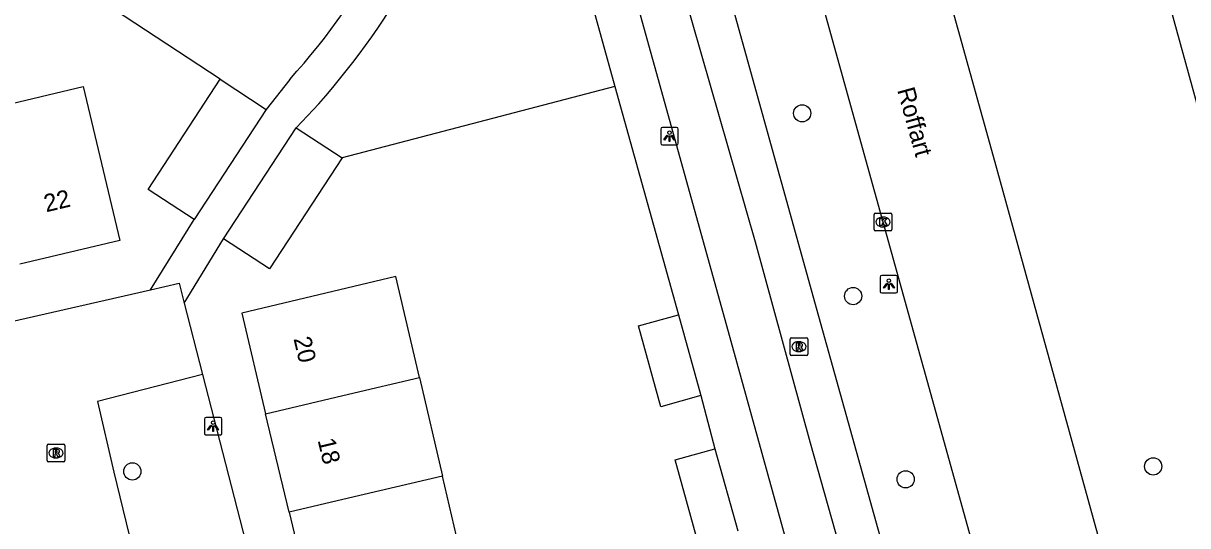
# Model space of a CAD drawing. Extents: x 158038 to 159242, y 380133 to 381214.
# Drawn here: x 158981.5 to 159047.7, y 381038 to 381066.6 of the extents above; entities that cross this region are included whole.
import ezdxf

# ---------------------------------------------------------------- set-up
doc = ezdxf.new("R2010")
doc.units = 0
for name, color, linetype in [('IMGEO_Boom', 7, 'Continuous'), ('IMGEO_Fietspad_gesloten', 7, 'Continuous'), ('IMGEO_Groenvoorziening', 7, 'Continuous'), ('IMGEO_Kolk', 7, 'Continuous'), ('IMGEO_Lichtpunt', 7, 'Continuous'), ('IMGEO_Openbare_ruimte_label', 7, 'Continuous'), ('IMGEO_Pand', 7, 'Continuous'), ('IMGEO_Pand_nummerreeks', 7, 'Continuous'), ('IMGEO_Parkeervlak_open', 7, 'Continuous'), ('IMGEO_Rijbaan_lokaal_gesloten', 7, 'Continuous'), ('IMGEO_Rijbaan_lokaal_open', 7, 'Continuous'), ('IMGEO_Rioolput', 7, 'Continuous'), ('IMGEO_Voetpad_open', 7, 'Continuous')]:
    doc.layers.add(name, color=color, linetype=linetype)

msp = doc.modelspace()

# ---------------------------------------------------------------- linework, layer by layer
at = {"layer": 'IMGEO_Boom'}
for centre in [(159025.784, 381061.455), (159028.68, 381051.066), (159045.731, 381041.384), (158987.725, 381041.099), (159031.664, 381040.652)]:
    msp.add_circle(centre, 0.489, dxfattribs=at)
at = {"layer": 'IMGEO_Fietspad_gesloten'}
for points in [[(159043.245, 381008.502), (159038.662, 381007.128), (159026.729, 381049.897), (159018.049, 381081.159), (159016.697, 381086.443)], [(159014.301, 381085.657), (159015.446, 381081.401), (159018.513, 381070.189), (159023.119, 381054.153), (159026.239, 381042.726), (159030.463, 381027.734), (159035.693, 381008.668), (159035.719, 381008.531), (159035.805, 381007.895), (159035.834, 381007.255), (159035.806, 381006.615), (159035.721, 381005.98), (159035.579, 381005.355), (159035.382, 381004.745), (159035.131, 381004.155), (159034.829, 381003.59)]]:
    msp.add_lwpolyline(points, dxfattribs=at)
at = {"layer": 'IMGEO_Groenvoorziening'}
for points in [[(158992.715, 381063.387), (158986.046, 381067.779), (158984.246, 381076.162)], [(159015.146, 381062.988), (158999.646, 381058.916)]]:
    msp.add_lwpolyline(points, dxfattribs=at)
at = {"layer": 'IMGEO_Kolk'}
for p, q in [((159029.879, 381054.85), (159029.879, 381055.702)), ((159029.954, 381055.776), (159030.806, 381055.776)), ((159030.367, 381055.556), (159030.392, 381055.556)), ((159030.88, 381055.702), (159030.88, 381054.85)), ((159030.39, 381054.996), (159030.365, 381054.996)), ((159030.806, 381054.776), (159029.954, 381054.776))]:
    msp.add_line(p, q, dxfattribs=at)
for points in [[(159029.879, 381054.85), (159029.879, 381055.702)], [(159029.954, 381055.776), (159030.806, 381055.776)], [(159030.88, 381055.702), (159030.88, 381054.85)], [(159030.2, 381055.476), (159030.323, 381055.476), (159030.323, 381055.325), (159030.453, 381055.476), (159030.617, 381055.476), (159030.471, 381055.325), (159030.624, 381055.076), (159030.472, 381055.076), (159030.387, 381055.24), (159030.323, 381055.173), (159030.323, 381055.076), (159030.2, 381055.076), (159030.2, 381055.476)], [(159030.806, 381054.776), (159029.954, 381054.776)]]:
    msp.add_lwpolyline(points, dxfattribs=at)
for centre, start, end in [((159029.956, 381055.7), 91.55205, 178.44795), ((159029.956, 381055.7), 91.55205, 178.44795), ((159030.804, 381055.7), 1.55205, 88.44795), ((159030.804, 381055.7), 1.55205, 88.44795), ((159029.956, 381054.852), 181.55205, 268.44795), ((159029.956, 381054.852), 181.55205, 268.44795), ((159030.804, 381054.852), 271.55205, 358.44795), ((159030.804, 381054.852), 271.55205, 358.44795)]:
    msp.add_arc(centre, 0.0765, start, end, dxfattribs=at)
for centre, major_axis, ratio, start_param, end_param in [((159030.366, 381055.276), (-0.387, 0.002), 0.722429, 4.712389, 7.853982), ((159030.391, 381055.276), (-0.39, 0.002), 0.717154, 1.570796, 4.712389)]:
    msp.add_ellipse(centre, major_axis=major_axis, ratio=ratio, start_param=start_param, end_param=end_param, dxfattribs=at)
at = {"layer": 'IMGEO_Lichtpunt'}
for p, q in [((159017.746, 381060.558), (159017.746, 381059.751)), ((159017.746, 381060.558), (159017.746, 381059.751)), ((159018.648, 381060.653), (159017.84, 381060.653)), ((159018.648, 381060.653), (159017.84, 381060.653)), ((159018.742, 381059.751), (159018.742, 381060.558)), ((159018.742, 381059.751), (159018.742, 381060.558)), ((159017.84, 381059.657), (159018.648, 381059.657)), ((159017.84, 381059.657), (159018.648, 381059.657)), ((159031.116, 381052.238), (159030.308, 381052.238)), ((159031.116, 381052.238), (159030.308, 381052.238)), ((159030.214, 381052.143), (159030.214, 381051.336)), ((159030.214, 381052.143), (159030.214, 381051.336)), ((159031.21, 381051.336), (159031.21, 381052.143)), ((159031.21, 381051.336), (159031.21, 381052.143)), ((159030.308, 381051.242), (159031.116, 381051.242)), ((159030.308, 381051.242), (159031.116, 381051.242)), ((158991.816, 381044.071), (158991.816, 381043.264)), ((158991.816, 381044.071), (158991.816, 381043.264)), ((158992.718, 381044.166), (158991.91, 381044.166)), ((158992.718, 381044.166), (158991.91, 381044.166)), ((158992.812, 381043.264), (158992.812, 381044.071)), ((158992.812, 381043.264), (158992.812, 381044.071)), ((158991.91, 381043.17), (158992.718, 381043.17)), ((158991.91, 381043.17), (158992.718, 381043.17))]:
    msp.add_line(p, q, dxfattribs=at)
for points in [[(159018.12, 381060.222), (159018.159, 381060.194), (159017.971, 381059.932), (159017.933, 381059.959), (159018.12, 381060.222)], [(159018.222, 381060.174), (159018.269, 381060.174), (159018.269, 381059.852), (159018.222, 381059.852), (159018.222, 381060.174)], [(159018.332, 381060.194), (159018.37, 381060.221), (159018.557, 381059.959), (159018.518, 381059.931), (159018.332, 381060.194)], [(159030.588, 381051.807), (159030.627, 381051.779), (159030.439, 381051.517), (159030.401, 381051.544), (159030.588, 381051.807)], [(159030.69, 381051.759), (159030.737, 381051.759), (159030.737, 381051.437), (159030.69, 381051.437), (159030.69, 381051.759)], [(159030.8, 381051.779), (159030.838, 381051.806), (159031.025, 381051.544), (159030.986, 381051.516), (159030.8, 381051.779)], [(158992.19, 381043.735), (158992.229, 381043.707), (158992.041, 381043.445), (158992.003, 381043.472), (158992.19, 381043.735)], [(158992.292, 381043.687), (158992.339, 381043.687), (158992.339, 381043.365), (158992.292, 381043.365), (158992.292, 381043.687)], [(158992.402, 381043.707), (158992.44, 381043.734), (158992.627, 381043.472), (158992.588, 381043.444), (158992.402, 381043.707)]]:
    msp.add_lwpolyline(points, dxfattribs=at)
for centre in [(159018.245, 381060.356), (159030.713, 381051.941), (158992.315, 381043.869)]:
    msp.add_circle(centre, 0.0994, dxfattribs=at)
for centre, start, end in [((159017.84, 381060.558), 90, 180), ((159017.84, 381060.558), 90, 180), ((159018.648, 381060.558), 0, 90), ((159018.648, 381060.558), 0, 90), ((159017.84, 381059.751), 180, 270), ((159017.84, 381059.751), 180, 270), ((159018.648, 381059.751), 270, 0), ((159018.648, 381059.751), 270, 360), ((159030.308, 381052.143), 90, 180), ((159030.308, 381052.143), 90, 180), ((159031.116, 381052.143), 0, 90), ((159031.116, 381052.143), 0, 90), ((159030.308, 381051.336), 180, 270), ((159030.308, 381051.336), 180, 270), ((159031.116, 381051.336), 270, 0), ((159031.116, 381051.336), 270, 360), ((158991.91, 381044.071), 90, 180), ((158991.91, 381044.071), 90, 180), ((158992.718, 381044.071), 0, 90), ((158992.718, 381044.071), 0, 90), ((158991.91, 381043.264), 180, 270), ((158991.91, 381043.264), 180, 270), ((158992.718, 381043.264), 270, 0), ((158992.718, 381043.264), 270, 360)]:
    msp.add_arc(centre, 0.0946, start, end, dxfattribs=at)
at = {"layer": 'IMGEO_Pand'}
for points in [[(158979.258, 381061.626), (158980.066, 381061.818), (158984.93, 381062.974), (158987.008, 381054.231), (158981.337, 381052.883)], [(158991.227, 381055.426), (158988.622, 381057.132), (158992.715, 381063.387)], [(158992.715, 381063.387), (158995.321, 381061.681)], [(158995.321, 381061.681), (158991.227, 381055.426)], [(158992.911, 381054.319), (158997.037, 381060.624)], [(158997.037, 381060.624), (158999.646, 381058.916)], [(158999.646, 381058.916), (158995.521, 381052.611), (158992.911, 381054.319)], [(159004.045, 381046.431), (159002.704, 381052.186), (158993.939, 381050.102), (158995.299, 381044.381)], [(159020.022, 381045.407), (159017.758, 381044.779), (159016.486, 381049.367), (159018.75, 381049.995)], [(159018.75, 381049.995), (159020.022, 381045.407)], [(158995.299, 381044.381), (159000, 381045.483), (159004.045, 381046.431)], [(159004.045, 381046.431), (159005.352, 381040.825)], [(158996.63, 381038.78), (158995.299, 381044.381)], [(159019.851, 381037.097), (159018.56, 381041.755), (159020.829, 381042.384)], [(159020.829, 381042.384), (159022.121, 381037.726)], [(159005.352, 381040.825), (159000, 381039.57), (158996.63, 381038.78)], [(158996.63, 381038.78), (158997.99, 381033.059), (159000, 381033.539), (159006.677, 381035.137), (159005.352, 381040.825)]]:
    msp.add_lwpolyline(points, dxfattribs=at)
at = {"layer": 'IMGEO_Parkeervlak_open'}
msp.add_lwpolyline([(158991.711, 381046.613), (158995.318, 381032.618)], dxfattribs=at)
at = {"layer": 'IMGEO_Rijbaan_lokaal_gesloten'}
for points in [[(159038.075, 381098.772), (159039.067, 381095.227), (159049.665, 381056.684), (159058.076, 381026.122), (159061.537, 381013.441)], [(159027.441, 381092.136), (159036.739, 381058.674), (159043.33, 381034.783), (159047.146, 381009.936)], [(159043.245, 381008.502), (159037.099, 381031.166), (159035.389, 381037.267), (159027.217, 381066.66), (159022.031, 381085.76), (159021.379, 381088.136)]]:
    msp.add_lwpolyline(points, dxfattribs=at)
at = {"layer": 'IMGEO_Rijbaan_lokaal_open'}
for points in [[(158988.76, 381051.424), (158990.376, 381051.793), (158990.669, 381050.656)], [(158910.394, 381029.848), (158921.442, 381032.413), (158921.141, 381033.685), (158971.617, 381045.527), (158971.2, 381047.419), (158988.76, 381051.424)], [(158990.669, 381050.656), (158991.711, 381046.613)], [(158991.711, 381046.613), (158985.752, 381045.077), (158986.669, 381041.06), (158989.098, 381031.1), (158995.318, 381032.618)]]:
    msp.add_lwpolyline(points, dxfattribs=at)
at = {"layer": 'IMGEO_Rioolput'}
for p, q in [((159025.102, 381047.768), (159025.102, 381048.62)), ((159025.177, 381048.694), (159026.029, 381048.694)), ((159025.59, 381048.474), (159025.615, 381048.474)), ((159026.103, 381048.62), (159026.103, 381047.768)), ((159026.029, 381047.694), (159025.177, 381047.694)), ((159025.613, 381047.914), (159025.588, 381047.914)), ((158982.886, 381041.72), (158982.886, 381042.572)), ((158982.961, 381042.646), (158983.813, 381042.646)), ((158983.374, 381042.426), (158983.399, 381042.426)), ((158983.887, 381042.572), (158983.887, 381041.72)), ((158983.813, 381041.646), (158982.961, 381041.646)), ((158983.397, 381041.866), (158983.372, 381041.866))]:
    msp.add_line(p, q, dxfattribs=at)
for points in [[(159025.102, 381047.768), (159025.102, 381048.62)], [(159025.177, 381048.694), (159026.029, 381048.694)], [(159025.691, 381048.392), (159025.439, 381048.394), (159025.439, 381047.994)], [(159025.617, 381048.313), (159025.563, 381048.313), (159025.563, 381048.232)], [(159026.103, 381048.62), (159026.103, 381047.768)], [(159026.029, 381047.694), (159025.177, 381047.694)], [(159025.439, 381047.994), (159025.563, 381047.994), (159025.563, 381048.156), (159025.574, 381048.156)], [(159025.563, 381048.232), (159025.615, 381048.232)], [(159025.621, 381048.127), (159025.692, 381047.994), (159025.832, 381047.994), (159025.767, 381048.12)], [(158982.886, 381041.72), (158982.886, 381042.572)], [(158982.961, 381042.646), (158983.813, 381042.646)], [(158983.475, 381042.344), (158983.223, 381042.346), (158983.223, 381041.946)], [(158983.887, 381042.572), (158983.887, 381041.72)], [(158983.813, 381041.646), (158982.961, 381041.646)], [(158983.223, 381041.946), (158983.347, 381041.946), (158983.347, 381042.108), (158983.358, 381042.108)], [(158983.401, 381042.265), (158983.347, 381042.265), (158983.347, 381042.184)], [(158983.347, 381042.184), (158983.399, 381042.184)], [(158983.405, 381042.079), (158983.476, 381041.946), (158983.616, 381041.946), (158983.551, 381042.072)]]:
    msp.add_lwpolyline(points, dxfattribs=at)
for centre, radius, start, end in [((159025.179, 381048.618), 0.0765, 91.55205, 178.44795), ((159025.179, 381048.618), 0.0765, 91.55205, 178.44795), ((159025.623, 381048.217), 0.0964, 77.00612, 93.18647), ((159025.637, 381048.274), 0.0378, 276.66336, 79.67722), ((159025.69, 381048.282), 0.109, 350.36119, 89.41601), ((159025.688, 381048.282), 0.112, 277.58423, 350.98172), ((159026.027, 381048.618), 0.0765, 1.55205, 88.44795), ((159026.027, 381048.618), 0.0765, 1.55205, 88.44795), ((159025.179, 381047.77), 0.0765, 181.55205, 268.44795), ((159025.179, 381047.77), 0.0765, 181.55205, 268.44795), ((159025.573, 381048.103), 0.0533, 26.02933, 88.69889), ((159025.599, 381048.421), 0.19, 274.7715, 282.96867), ((159025.672, 381048.067), 0.108, 29.51342, 73.79051), ((159026.027, 381047.77), 0.0765, 271.55205, 358.44795), ((159026.027, 381047.77), 0.0765, 271.55205, 358.44795), ((158982.963, 381042.57), 0.0765, 91.55205, 178.44795), ((158982.963, 381042.57), 0.0765, 91.55205, 178.44795), ((158983.474, 381042.234), 0.109, 350.36119, 89.41601), ((158983.811, 381042.57), 0.0765, 1.55205, 88.44795), ((158983.811, 381042.57), 0.0765, 1.55205, 88.44795), ((158982.963, 381041.722), 0.0765, 181.55205, 268.44795), ((158982.963, 381041.722), 0.0765, 181.55205, 268.44795), ((158983.357, 381042.055), 0.0533, 26.02933, 88.69889), ((158983.383, 381042.373), 0.19, 274.7715, 282.96867), ((158983.407, 381042.169), 0.0964, 77.00612, 93.18647), ((158983.421, 381042.226), 0.0378, 276.66336, 79.67722), ((158983.472, 381042.234), 0.112, 277.58423, 350.98172), ((158983.456, 381042.019), 0.108, 29.51342, 73.79051), ((158983.811, 381041.722), 0.0765, 271.55205, 358.44795), ((158983.811, 381041.722), 0.0765, 271.55205, 358.44795)]:
    msp.add_arc(centre, radius, start, end, dxfattribs=at)
for centre, major_axis, ratio, start_param, end_param in [((159025.589, 381048.194), (-0.387, 0.002), 0.722429, 4.712389, 7.853982), ((159025.614, 381048.194), (-0.39, 0.002), 0.717154, 1.570796, 4.712389), ((158983.373, 381042.146), (-0.387, 0.002), 0.722429, 4.712389, 7.853982), ((158983.398, 381042.146), (-0.39, 0.002), 0.717154, 1.570796, 4.712389)]:
    msp.add_ellipse(centre, major_axis=major_axis, ratio=ratio, start_param=start_param, end_param=end_param, dxfattribs=at)
at = {"layer": 'IMGEO_Voetpad_open'}
for points in [[(159034.321, 381003.032), (159021.505, 381049.379), (159013.102, 381079.681), (159011.735, 381084.637), (159014.301, 381085.657)], [(159010.094, 381081.264), (159011.253, 381077.026), (159015.146, 381062.988)], [(158996.673, 381063.382), (158995.321, 381061.681)], [(159015.146, 381062.988), (159018.75, 381049.995)], [(158997.037, 381060.624), (158998.316, 381061.998)], [(158988.76, 381051.424), (158991.227, 381055.426)], [(158990.669, 381050.656), (158992.911, 381054.319)], [(159020.022, 381045.407), (159020.829, 381042.384)]]:
    msp.add_lwpolyline(points, dxfattribs=at)
for centre, radius, start, end in [((158964.553, 381092.135), 43.11, 318.16609, 344.16262), ((158964.274, 381091.992), 45.371, 318.61728, 343.11627)]:
    msp.add_arc(centre, radius, start, end, dxfattribs=at)

# ---------------------------------------------------------------- texts
at = {"layer": 'IMGEO_Openbare_ruimte_label'}
msp.add_text('Roffart', height=1, rotation=285.48119, dxfattribs=at).set_placement((159031.176, 381062.781))
at = {"layer": 'IMGEO_Pand_nummerreeks'}
for s, rotation, p in [('22', 13.3731, (158982.827, 381055.827)), ('20', 283.37068, (158996.876, 381048.645)), ('18', 283.37068, (158998.247, 381042.875))]:
    msp.add_text(s, height=1, rotation=rotation, dxfattribs=at).set_placement(p)

doc.saveas('drawing.dxf')
